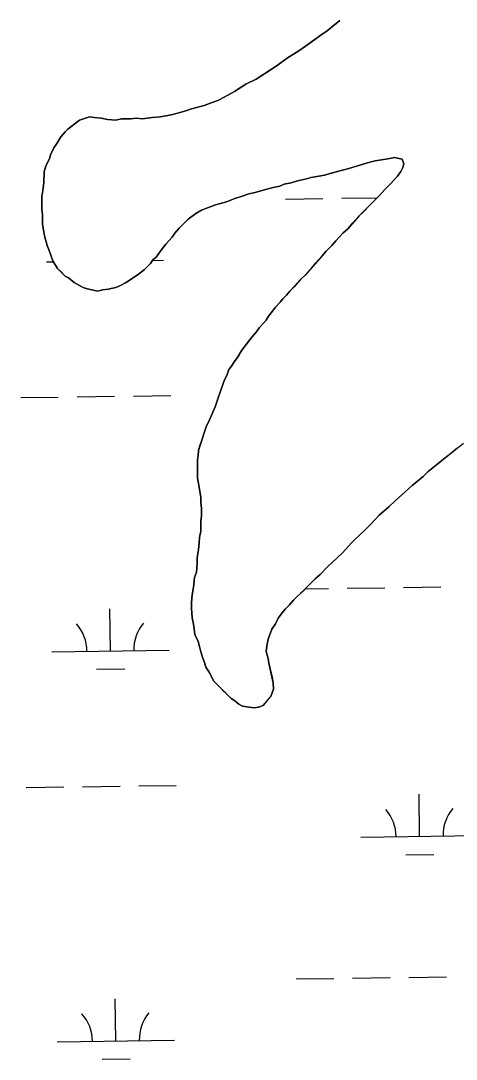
# Model space of a CAD drawing. Extents: x 3767014 to 3805179, y 361544 to 387384.
# Drawn here: x 3795492 to 3795864, y 381979 to 382865 of the extents above; entities that cross this region are included whole.
import ezdxf

# ---------------------------------------------------------------- set-up
doc = ezdxf.new("R2010")
doc.units = 0
doc.layers.add('V-TOPO-SHOR', color=7, linetype='Continuous')
doc.layers.add('V-WETL-SWMP', color=7, linetype='Continuous')

msp = doc.modelspace()

# ---------------------------------------------------------------- linework, layer by layer
at = {"layer": 'V-TOPO-SHOR'}
for points in [[(3795566.397, 382780.902), (3795573.506, 382780.384), (3795578.423, 382781.498), (3795586.078, 382781.529), (3795590.995, 382782.094), (3795595.919, 382781.568), (3795604.664, 382782.696), (3795611.224, 382783.27), (3795621.058, 382784.947), (3795629.25, 382787.167), (3795634.712, 382788.83), (3795637.989, 382789.938), (3795644.542, 382791.603), (3795648.913, 382792.713), (3795655.462, 382795.474), (3795660.378, 382797.135), (3795665.836, 382799.889), (3795674.562, 382804.845), (3795684.38, 382810.899), (3795693.113, 382815.309), (3795705.11, 382823.011), (3795711.111, 382826.861), (3795719.833, 382833.458), (3795728.56, 382838.961), (3795735.103, 382843.36), (3795741.1, 382847.759), (3795749.277, 382853.807), (3795753.641, 382856.557), (3795758.546, 382860.404), (3795764.543, 382865.349)], [(3795760.916, 382677.243), (3795766.904, 382683.827), (3795771.262, 382687.671), (3795775.619, 382692.611), (3795781.062, 382698.646), (3795784.329, 382701.94), (3795790.319, 382707.979), (3795797.944, 382715.663), (3795802.845, 382721.152), (3795807.746, 382726.092), (3795813.734, 382732.678), (3795816.452, 382736.516), (3795818.08, 382739.803), (3795819.159, 382743.088), (3795817.504, 382746.907), (3795810.936, 382748.521), (3795805.472, 382747.407), (3795801.649, 382746.844), (3795794.544, 382745.724), (3795790.174, 382744.612), (3795781.437, 382741.845), (3795772.151, 382739.074), (3795767.783, 382737.962), (3795761.227, 382736.295), (3795755.22, 382734.632), (3795751.397, 382733.522), (3795746.48, 382732.41), (3795739.924, 382731.289), (3795736.1, 382730.181), (3795728.451, 382728.51), (3795722.991, 382726.847), (3795716.98, 382725.731), (3795713.161, 382724.074), (3795707.697, 382722.96), (3795701.141, 382721.293), (3795692.404, 382718.524), (3795686.94, 382717.408), (3795680.389, 382715.196), (3795674.927, 382713.533), (3795667.83, 382710.773), (3795658.545, 382708.002), (3795652.54, 382705.79), (3795646.533, 382703.58), (3795641.624, 382700.825), (3795635.083, 382695.877), (3795632.359, 382693.133), (3795630.182, 382690.938), (3795627.458, 382688.193), (3795623.649, 382683.805), (3795621.474, 382680.513), (3795616.03, 382674.478), (3795612.223, 382669.542), (3795607.871, 382663.511), (3795605.147, 382661.311), (3795602.972, 382658.022), (3795599.706, 382654.729), (3795597.527, 382652.534), (3795591.53, 382648.134), (3795581.714, 382641.536), (3795577.348, 382639.33), (3795573.526, 382637.673), (3795566.972, 382636.008), (3795562.053, 382635.441), (3795558.232, 382634.333), (3795548.927, 382636.483), (3795545.642, 382637.565), (3795542.355, 382639.191), (3795537.969, 382641.907), (3795533.033, 382645.716), (3795530.293, 382647.346), (3795526.451, 382651.157), (3795523.704, 382653.879), (3795519.852, 382660.427), (3795518.195, 382664.246), (3795516.536, 382669.161), (3795514.879, 382673.53), (3795512.659, 382681.722), (3795512.098, 382685.001), (3795510.98, 382691.556), (3795510.947, 382699.758), (3795510.382, 382704.131), (3795510.364, 382709.052), (3795510.339, 382715.065), (3795510.874, 382718.348), (3795511.404, 382722.18), (3795511.932, 382727.101), (3795512.44, 382736.399), (3795514.06, 382741.874), (3795516.772, 382747.352), (3795517.853, 382750.637), (3795520.563, 382756.662), (3795523.28, 382760.5), (3795526.541, 382765.981), (3795530.35, 382770.371), (3795532.529, 382772.567), (3795537.434, 382776.413), (3795542.339, 382780.261), (3795551.078, 382783.028), (3795554.908, 382782.498), (3795560.925, 382781.975), (3795566.397, 382780.902)], [(3795703.216, 382337.459), (3795702.145, 382331.989), (3795701.616, 382327.065), (3795703.281, 382321.057), (3795703.842, 382317.233), (3795704.956, 382312.316), (3795706.626, 382305.213), (3795707.738, 382300.296), (3795707.76, 382294.83), (3795705.595, 382288.807), (3795702.331, 382284.967), (3795699.066, 382281.125), (3795695.245, 382279.47), (3795691.419, 382278.909), (3795687.043, 382279.437), (3795681.57, 382280.508), (3795678.283, 382282.136), (3795674.992, 382284.856), (3795671.703, 382287.031), (3795667.31, 382291.387), (3795665.117, 382293.566), (3795662.37, 382296.288), (3795656.882, 382301.736), (3795653.023, 382309.375), (3795650.273, 382313.737), (3795649.163, 382317.561), (3795647.508, 382321.382), (3795645.845, 382326.842), (3795644.735, 382331.213), (3795643.625, 382335.583), (3795640.866, 382341.586), (3795640.299, 382346.505), (3795639.738, 382350.331), (3795638.622, 382355.795), (3795638.042, 382363.993), (3795638.024, 382368.914), (3795638.544, 382375.478), (3795639.613, 382382.044), (3795640.672, 382390.248), (3795642.296, 382394.631), (3795642.812, 382402.286), (3795642.791, 382407.208), (3795643.86, 382413.774), (3795644.383, 382419.791), (3795644.911, 382424.167), (3795645.984, 382429.64), (3795645.964, 382434.561), (3795645.949, 382438.387), (3795646.478, 382442.763), (3795646.453, 382448.778), (3795645.884, 382454.791), (3795645.868, 382458.619), (3795644.749, 382465.174), (3795644.186, 382469), (3795643.07, 382475.011), (3795643.056, 382478.292), (3795643.033, 382483.758), (3795643.021, 382487.039), (3795643.006, 382490.867), (3795643.541, 382494.149), (3795644.069, 382498.526), (3795645.147, 382502.358), (3795646.769, 382507.285), (3795648.927, 382514.402), (3795650.549, 382518.783), (3795653.261, 382524.808), (3795655.43, 382529.191), (3795658.137, 382535.763), (3795660.84, 382543.428), (3795662.46, 382548.356), (3795664.621, 382554.926), (3795666.247, 382558.76), (3795668.416, 382563.142), (3795669.495, 382566.974), (3795672.76, 382571.361), (3795674.388, 382574.101), (3795677.108, 382577.941), (3795680.911, 382583.971), (3795683.629, 382587.809), (3795687.438, 382592.744), (3795689.613, 382595.487), (3795693.422, 382599.877), (3795695.597, 382603.167), (3795699.408, 382607.009), (3795701.585, 382609.751), (3795703.758, 382613.042), (3795707.023, 382617.429), (3795709.743, 382620.72), (3795713.554, 382625.109), (3795715.731, 382627.851), (3795718.998, 382631.144), (3795721.717, 382634.437), (3795725.531, 382638.28), (3795730.974, 382644.317), (3795734.786, 382648.157), (3795740.229, 382654.195), (3795744.04, 382658.583), (3795749.484, 382664.621), (3795752.749, 382668.461), (3795757.651, 382673.401), (3795760.916, 382677.243)], [(3795864.416, 382500.496), (3795858.964, 382496.099), (3795851.333, 382490.056), (3795846.975, 382486.209), (3795839.889, 382480.715), (3795835.531, 382476.324), (3795826.268, 382468.631), (3795820.273, 382463.139), (3795811.557, 382455.45), (3795806.107, 382450.507), (3795797.934, 382443.365), (3795790.858, 382435.683), (3795785.41, 382430.195), (3795777.241, 382422.506), (3795774.517, 382419.762), (3795766.894, 382411.529), (3795761.993, 382406.589), (3795754.366, 382399.45), (3795747.831, 382392.864), (3795743.471, 382389.017), (3795738.57, 382384.078), (3795736.393, 382381.882), (3795733.125, 382378.589), (3795730.948, 382376.392), (3795727.677, 382373.645), (3795724.953, 382370.901), (3795721.144, 382366.512), (3795717.875, 382363.217), (3795715.155, 382359.926), (3795711.893, 382355.539), (3795709.724, 382350.609), (3795706.462, 382346.222), (3795703.216, 382337.459)]]:
    msp.add_lwpolyline(points, dxfattribs=at)
at = {"layer": 'V-WETL-SWMP'}
for p, q in [((3795718.081, 382712.998), (3795750.078, 382713.443)), ((3795766.077, 382713.665), (3795796.378, 382714.086)), ((3795514.214, 382659.419), (3795520.394, 382659.505)), ((3795604.727, 382660.677), (3795614.204, 382660.808)), ((3795492.411, 382543.673), (3795524.408, 382544.118)), ((3795540.407, 382544.34), (3795572.404, 382544.784)), ((3795588.402, 382545.007), (3795620.399, 382545.451)), ((3795735.049, 382380.527), (3795754.699, 382380.8)), ((3795770.697, 382381.022), (3795802.694, 382381.466)), ((3795818.693, 382381.689), (3795850.69, 382382.133)), ((3795568.83, 382327.471), (3795568.33, 382363.467)), ((3795518.835, 382326.776), (3795618.825, 382328.165)), ((3795557.045, 382311.875), (3795581.043, 382312.208)), ((3795497.032, 382211.03), (3795529.029, 382211.475)), ((3795545.028, 382211.697), (3795577.024, 382212.142)), ((3795593.023, 382212.364), (3795625.02, 382212.808)), ((3795832.489, 382169.256), (3795831.989, 382205.252)), ((3795782.494, 382168.561), (3795882.484, 382169.95)), ((3795820.704, 382153.66), (3795844.702, 382153.993)), ((3795727.323, 382047.712), (3795759.32, 382048.157)), ((3795775.318, 382048.379), (3795807.315, 382048.824)), ((3795823.314, 382049.046), (3795855.31, 382049.49)), ((3795573.451, 381994.828), (3795572.951, 382030.824)), ((3795523.455, 381994.133), (3795623.446, 381995.522)), ((3795561.666, 381979.232), (3795585.664, 381979.565))]:
    msp.add_line(p, q, dxfattribs=at)
for points in [[(3795764.542, 382865.349), (3795758.547, 382860.404), (3795753.641, 382856.557), (3795749.278, 382853.806), (3795735.103, 382843.361), (3795728.559, 382838.961), (3795719.833, 382833.458), (3795711.11, 382826.862), (3795693.112, 382815.308), (3795684.381, 382810.899)], [(3795684.381, 382810.899), (3795674.563, 382804.845), (3795665.835, 382799.889), (3795660.378, 382797.134), (3795655.463, 382795.474), (3795648.913, 382792.714), (3795637.988, 382789.937), (3795634.712, 382788.83), (3795629.251, 382787.168), (3795621.058, 382784.948), (3795611.223, 382783.269), (3795604.663, 382782.696), (3795595.919, 382781.567), (3795590.996, 382782.095), (3795586.078, 382781.528), (3795578.423, 382781.498), (3795573.506, 382780.385), (3795566.396, 382780.903), (3795560.924, 382781.975), (3795554.907, 382782.498), (3795551.077, 382783.029), (3795542.34, 382780.261), (3795532.529, 382772.567), (3795530.35, 382770.371), (3795526.54, 382765.981), (3795523.281, 382760.501), (3795520.563, 382756.662), (3795517.853, 382750.637), (3795516.772, 382747.352), (3795514.06, 382741.873), (3795512.441, 382736.399), (3795511.932, 382727.102), (3795511.405, 382722.179), (3795510.339, 382715.066), (3795510.383, 382704.131), (3795510.947, 382699.759), (3795510.98, 382691.557), (3795512.659, 382681.722), (3795514.879, 382673.529), (3795516.537, 382669.161), (3795518.196, 382664.247), (3795519.852, 382660.426), (3795523.705, 382653.88), (3795530.293, 382647.345), (3795533.033, 382645.715), (3795537.969, 382641.907), (3795542.355, 382639.191), (3795545.642, 382637.564), (3795548.927, 382636.483), (3795558.231, 382634.333), (3795562.054, 382635.442), (3795566.972, 382636.008), (3795573.527, 382637.674), (3795577.348, 382639.33), (3795581.714, 382641.535), (3795591.529, 382648.135), (3795597.526, 382652.533), (3795602.972, 382658.023), (3795605.147, 382661.312), (3795607.872, 382663.51), (3795612.222, 382669.542), (3795616.03, 382674.478), (3795621.474, 382680.514), (3795623.648, 382683.804), (3795627.458, 382688.193), (3795635.082, 382695.878), (3795641.624, 382700.825), (3795646.534, 382703.579), (3795658.545, 382708.001), (3795667.83, 382710.772), (3795674.927, 382713.534), (3795680.388, 382715.196), (3795686.941, 382717.409), (3795692.404, 382718.525), (3795701.142, 382721.293), (3795707.696, 382722.96), (3795713.16, 382724.075), (3795716.981, 382725.731), (3795722.991, 382726.848), (3795728.452, 382728.51), (3795736.1, 382730.181), (3795739.923, 382731.29), (3795746.48, 382732.409), (3795751.397, 382733.522), (3795761.228, 382736.295), (3795772.152, 382739.073), (3795781.437, 382741.844), (3795790.174, 382744.612), (3795794.544, 382745.723), (3795805.473, 382747.407), (3795810.936, 382748.522), (3795817.504, 382746.908), (3795819.16, 382743.087), (3795818.079, 382739.802), (3795816.452, 382736.515), (3795813.733, 382732.677), (3795807.745, 382726.092), (3795802.844, 382721.151), (3795797.944, 382715.664), (3795781.062, 382698.646), (3795771.263, 382687.672)], [(3795771.263, 382687.672), (3795766.905, 382683.827), (3795760.916, 382677.242), (3795757.651, 382673.401), (3795752.749, 382668.461), (3795749.484, 382664.62), (3795734.786, 382648.158), (3795730.974, 382644.316), (3795725.53, 382638.279), (3795721.718, 382634.437), (3795718.997, 382631.145), (3795715.73, 382627.851), (3795713.553, 382625.109), (3795709.743, 382620.72), (3795707.023, 382617.428), (3795703.759, 382613.041), (3795701.585, 382609.751), (3795699.409, 382607.009), (3795695.597, 382603.166), (3795693.423, 382599.877), (3795689.613, 382595.487), (3795683.629, 382587.809), (3795680.91, 382583.97), (3795677.107, 382577.941), (3795674.388, 382574.102), (3795672.759, 382571.362), (3795669.495, 382566.975), (3795668.417, 382563.143), (3795666.247, 382558.76), (3795664.622, 382554.926), (3795660.841, 382543.429), (3795658.137, 382535.763), (3795655.429, 382529.191), (3795653.26, 382524.808), (3795650.55, 382518.782), (3795648.927, 382514.402), (3795646.768, 382507.285), (3795645.147, 382502.357), (3795644.069, 382498.526), (3795643.54, 382494.149), (3795643.006, 382490.867), (3795643.069, 382475.01), (3795644.187, 382469), (3795645.868, 382458.618), (3795645.883, 382454.79), (3795646.454, 382448.778), (3795646.478, 382442.763), (3795645.949, 382438.387), (3795645.984, 382429.639), (3795644.912, 382424.167), (3795644.382, 382419.79), (3795643.86, 382413.774), (3795642.792, 382407.208), (3795642.812, 382402.287), (3795642.295, 382394.63), (3795640.672, 382390.249), (3795639.612, 382382.043), (3795638.544, 382375.478), (3795638.023, 382368.914), (3795638.043, 382363.993), (3795638.622, 382355.794), (3795639.738, 382350.33), (3795640.3, 382346.505), (3795640.866, 382341.586), (3795643.624, 382335.583), (3795645.846, 382326.843), (3795647.508, 382321.382), (3795649.163, 382317.561), (3795650.272, 382313.738), (3795653.023, 382309.375), (3795656.881, 382301.735), (3795671.703, 382287.031), (3795674.992, 382284.857), (3795678.284, 382282.136), (3795681.571, 382280.509), (3795687.043, 382279.437), (3795691.419, 382278.908), (3795695.245, 382279.47), (3795699.066, 382281.125), (3795705.596, 382288.806), (3795707.76, 382294.829), (3795707.738, 382300.297), (3795703.843, 382317.232), (3795703.281, 382321.057), (3795701.617, 382327.065), (3795702.144, 382331.988), (3795703.216, 382337.46), (3795706.462, 382346.222), (3795709.725, 382350.609), (3795711.892, 382355.539), (3795715.155, 382359.926), (3795717.876, 382363.217), (3795721.144, 382366.511), (3795724.954, 382370.9), (3795727.677, 382373.645), (3795730.947, 382376.392), (3795743.472, 382389.018), (3795747.831, 382392.863), (3795754.367, 382399.45), (3795761.993, 382406.589), (3795766.894, 382411.529)], [(3795766.894, 382411.529), (3795774.517, 382419.761), (3795777.24, 382422.506), (3795785.411, 382430.194), (3795790.857, 382435.683), (3795797.934, 382443.366), (3795806.108, 382450.507), (3795811.556, 382455.45), (3795820.274, 382463.139), (3795826.267, 382468.631), (3795835.531, 382476.323), (3795839.888, 382480.714), (3795846.974, 382486.21), (3795851.333, 382490.055), (3795869.865, 382504.892)]]:
    msp.add_lwpolyline(points, dxfattribs=at)
for centre, start, end in [((3795513.586, 382327.178), 0.024037, 41.567696), ((3795624.061, 382328.713), 140.024034, 181.567693), ((3795777.245, 382168.963), 0.024037, 41.567696), ((3795887.72, 382170.498), 140.024034, 181.567693), ((3795518.206, 381994.535), 0.024037, 41.567696), ((3795628.682, 381996.07), 140.024034, 181.567693)]:
    msp.add_arc(centre, 35.246, start, end, dxfattribs=at)

doc.saveas('drawing.dxf')
